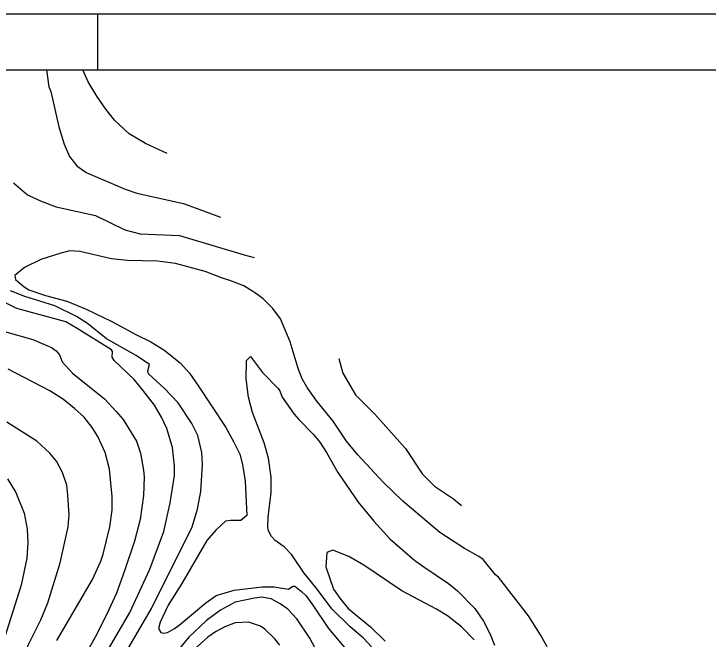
# Model space of a CAD drawing. Extents: x -510989 to -501240, y -1184665 to -1176098.
# Drawn here: x -504315 to -503447, y -1178941 to -1178160 of the extents above; entities that cross this region are included whole.
import ezdxf

# ---------------------------------------------------------------- set-up
doc = ezdxf.new("R2010")
doc.units = 0
for name, color, linetype in [('rozpiska', 7, 'Continuous'), ('vrstevnice_01', 7, 'Continuous'), ('vrstevnice_02', 7, 'Continuous')]:
    doc.layers.add(name, color=color, linetype=linetype)

msp = doc.modelspace()

# ---------------------------------------------------------------- linework, layer by layer
at = {"layer": 'rozpiska'}
msp.add_line((-504210.19, -1178160), (-504210.19, -1178230), dxfattribs=at)
for points in [[(-501240.19, -1178160), (-501240.19, -1184460), (-507180.19, -1184460), (-507180.19, -1178160)], [(-507110.19, -1184390), (-507110.19, -1178230), (-501310.19, -1178230), (-501310.19, -1184390)]]:
    msp.add_lwpolyline(points, close=True, dxfattribs=at)
at = {"layer": 'vrstevnice_01'}
for points in [[(-504273.97, -1178230), (-504270.69, -1178251), (-504268.19, -1178257), (-504258.5, -1178301), (-504251.81, -1178323), (-504245.09, -1178338)], [(-504245.09, -1178338), (-504236, -1178350), (-504224.19, -1178358), (-504175.41, -1178379), (-504160.81, -1178384), (-504102.59, -1178397), (-504056.27, -1178413.97)], [(-503647.69, -1178951), (-503656.09, -1178936), (-503671, -1178912), (-503708.69, -1178864), (-503712.41, -1178861), (-503727.81, -1178842), (-503733.31, -1178838), (-503751.31, -1178828), (-503782, -1178808), (-503828.41, -1178769), (-503852.69, -1178745), (-503884.59, -1178711), (-503898.69, -1178694), (-503915.31, -1178669), (-503935.59, -1178644), (-503948, -1178627), (-503953.91, -1178616), (-503958.91, -1178603), (-503969.19, -1178570), (-503981.31, -1178541), (-503990.81, -1178528), (-504003, -1178516), (-504011.31, -1178510), (-504027, -1178500), (-504044.59, -1178493), (-504055, -1178490), (-504075.59, -1178482), (-504112.69, -1178472), (-504135.19, -1178469), (-504172.59, -1178468), (-504192.69, -1178466), (-504232.09, -1178457), (-504244.59, -1178456), (-504256, -1178459), (-504280.91, -1178467), (-504301.31, -1178477), (-504313.31, -1178487), (-504312.69, -1178492), (-504301.69, -1178501), (-504295.81, -1178505), (-504275.09, -1178512), (-504248.41, -1178519), (-504224, -1178529), (-504193, -1178544), (-504161.19, -1178561), (-504143.5, -1178570), (-504127.19, -1178580), (-504106.81, -1178596), (-504094.91, -1178609)], [(-504211.09, -1179020), (-504210.41, -1179002), (-504203.5, -1178970), (-504197.31, -1178956), (-504169.41, -1178908), (-504144.69, -1178854), (-504126.91, -1178807), (-504119.09, -1178771), (-504113.81, -1178737), (-504113.59, -1178725), (-504116.31, -1178702), (-504123.31, -1178678), (-504129.91, -1178664), (-504138.81, -1178649), (-504153.19, -1178630), (-504164.19, -1178617), (-504189.09, -1178593), (-504191.81, -1178589), (-504191.19, -1178582), (-504192.69, -1178580), (-504235.5, -1178553), (-504249.81, -1178545), (-504310.69, -1178528), (-504335.41, -1178516)], [(-504260.81, -1178943), (-504216.31, -1178867), (-504205.91, -1178844), (-504203, -1178835), (-504194.69, -1178801), (-504191.81, -1178780), (-504191.59, -1178763), (-504195, -1178729), (-504200.59, -1178708), (-504209.59, -1178688), (-504216.69, -1178677), (-504226.81, -1178664), (-504238.69, -1178653), (-504252.59, -1178642), (-504269.81, -1178631), (-504321.69, -1178604)], [(-504094.91, -1178609), (-504083.69, -1178625), (-504049.5, -1178677), (-504039.5, -1178695), (-504032.09, -1178710), (-504028.59, -1178723), (-504025.41, -1178744), (-504023.41, -1178787), (-504030.59, -1178793), (-504043.59, -1178793), (-504049.81, -1178794), (-504062, -1178805), (-504073.31, -1178818), (-504104.59, -1178872), (-504121.69, -1178899), (-504131.59, -1178920), (-504133.81, -1178928), (-504130.81, -1178933), (-504127.41, -1178934), (-504122.5, -1178933), (-504113.81, -1178928), (-504107.81, -1178924), (-504074.41, -1178896), (-504061.81, -1178887), (-504039.09, -1178880), (-504004.31, -1178876), (-503989.31, -1178876), (-503971.09, -1178879), (-503965.91, -1178875), (-503963.19, -1178875), (-503954.81, -1178882), (-503949.59, -1178887), (-503940.81, -1178899), (-503921, -1178928), (-503896.41, -1178957)], [(-504322.41, -1178741), (-504312.31, -1178758), (-504301.81, -1178784), (-504297.91, -1178804), (-504297, -1178821), (-504298.31, -1178840), (-504305.41, -1178874), (-504326.59, -1178941)], [(-503738.91, -1178942), (-503754.91, -1178926), (-503772.31, -1178912), (-503786.09, -1178904), (-503829.31, -1178881), (-503876.81, -1178849), (-503895.59, -1178838), (-503915.69, -1178830), (-503923.41, -1178833), (-503924.41, -1178851), (-503915, -1178879), (-503907, -1178890), (-503896.59, -1178903), (-503868.69, -1178926), (-503850.41, -1178944)], [(-503982.19, -1178949), (-503988.41, -1178941), (-504000.59, -1178929), (-504006.09, -1178925), (-504014.81, -1178922), (-504020.81, -1178920), (-504037.69, -1178921), (-504051, -1178926), (-504062.31, -1178932), (-504072.09, -1178939), (-504087.81, -1178953)]]:
    msp.add_lwpolyline(points, dxfattribs=at)
at = {"layer": 'vrstevnice_02'}
for points in [[(-504122.87, -1178334.36), (-504150.19, -1178322), (-504170.31, -1178310), (-504188.91, -1178293), (-504199.59, -1178279), (-504210.91, -1178263), (-504221.5, -1178245), (-504228.15, -1178230)], [(-504315.19, -1178371), (-504297.5, -1178386), (-504280.59, -1178394), (-504261.81, -1178401), (-504212.59, -1178412), (-504175.81, -1178430), (-504156.5, -1178435), (-504107.69, -1178437), (-504026.81, -1178461), (-504014.22, -1178464.23)], [(-504185, -1178976), (-504142.41, -1178903), (-504091.81, -1178801), (-504085.09, -1178779), (-504080.81, -1178757), (-504078.69, -1178723), (-504079.5, -1178708), (-504084.59, -1178687), (-504092.09, -1178672), (-504109.09, -1178646), (-504126.31, -1178628), (-504146.09, -1178610), (-504147, -1178606), (-504145.19, -1178598), (-504161.5, -1178587), (-504198.59, -1178566), (-504222.69, -1178547), (-504236.31, -1178538), (-504263.19, -1178525), (-504300.91, -1178513), (-504318.91, -1178506)], [(-504362.09, -1178547), (-504290.91, -1178567), (-504267.5, -1178577), (-504261.81, -1178581), (-504257.5, -1178586), (-504254.31, -1178595), (-504241.09, -1178609), (-504201.41, -1178641), (-504186.5, -1178657), (-504177.91, -1178667), (-504161.41, -1178694), (-504156.31, -1178709), (-504152.31, -1178730), (-504151.69, -1178739), (-504152.69, -1178762), (-504156.81, -1178792), (-504163.81, -1178819), (-504176.09, -1178856), (-504186.41, -1178884), (-504198.81, -1178911), (-504212.81, -1178939)], [(-503867.31, -1178951), (-503877.59, -1178940), (-503894, -1178926), (-503916.5, -1178904), (-503936.91, -1178877), (-503951.59, -1178859), (-503967.09, -1178836), (-503976.81, -1178826), (-503987.91, -1178818), (-503992.5, -1178813), (-503996.19, -1178806), (-503997.19, -1178802), (-503996.59, -1178789), (-503992.91, -1178758), (-503992.69, -1178739), (-503996.09, -1178715), (-504001.81, -1178696), (-504016.41, -1178658), (-504021.09, -1178639), (-504024.31, -1178616), (-504023.5, -1178593), (-504018.69, -1178588), (-504003.59, -1178608), (-503984.31, -1178628), (-503982, -1178631), (-503979.09, -1178639), (-503964.09, -1178660), (-503958.19, -1178667), (-503940.41, -1178685), (-503932, -1178695), (-503923.69, -1178708), (-503909.31, -1178733), (-503884.09, -1178770), (-503864.41, -1178794), (-503844.31, -1178816), (-503813.31, -1178843), (-503801.81, -1178851), (-503771.09, -1178872), (-503759.81, -1178881), (-503738.31, -1178903), (-503727.31, -1178919), (-503719, -1178935), (-503713.69, -1178949)], [(-503908.3, -1178590.83), (-503903.09, -1178609), (-503887.31, -1178636), (-503863.09, -1178660), (-503825.09, -1178703), (-503803.81, -1178735), (-503788.81, -1178750), (-503765, -1178766), (-503754.73, -1178774.38)], [(-504316.19, -1179147), (-504306.19, -1179130), (-504301.59, -1179120), (-504297.31, -1179104), (-504295.31, -1179089), (-504296.5, -1179063), (-504305.41, -1179024), (-504306.69, -1179007), (-504305.59, -1178980), (-504301.69, -1178962), (-504296.59, -1178949), (-504280.69, -1178917), (-504272.09, -1178896), (-504256.81, -1178846), (-504246.81, -1178801), (-504245.59, -1178786), (-504246.91, -1178762), (-504248.5, -1178749), (-504253.69, -1178733), (-504261.09, -1178719), (-504269.59, -1178709), (-504285.69, -1178694), (-504323.31, -1178670)], [(-503993, -1178891), (-504004.59, -1178889), (-504013.69, -1178890), (-504037.91, -1178895), (-504056.31, -1178905), (-504073.91, -1178918), (-504095.69, -1178939), (-504121.5, -1178970)], [(-503930.91, -1178966), (-503944.31, -1178940), (-503960.69, -1178916), (-503972.09, -1178904), (-503981.69, -1178897), (-503993, -1178891)], [(-504212.81, -1178939), (-504228.81, -1178967)]]:
    msp.add_lwpolyline(points, dxfattribs=at)

doc.saveas('drawing.dxf')
